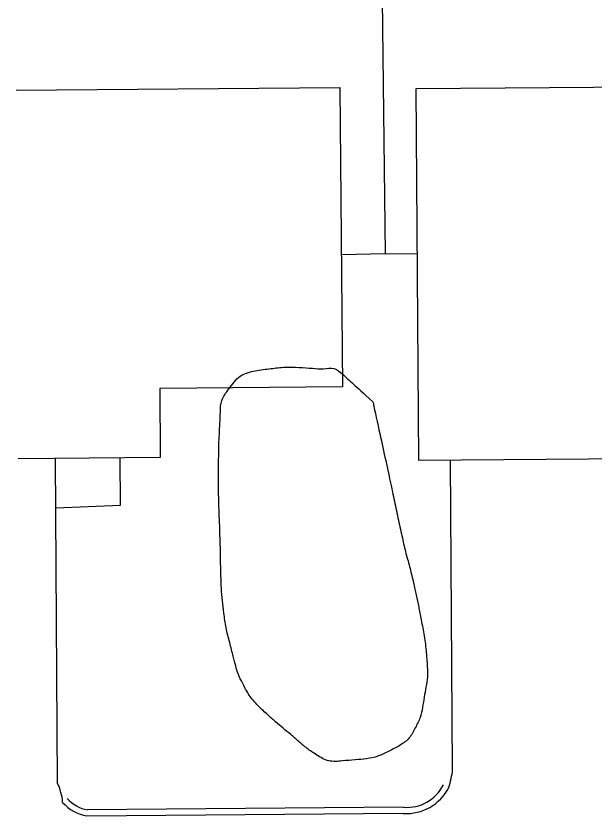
# Model space of a CAD drawing. Extents: x 2145380 to 2156929, y 139568 to 149130.
# Drawn here: x 2150211.5 to 2150268.7, y 145158.5 to 145237.6 of the extents above; entities that cross this region are included whole.
import ezdxf

# ---------------------------------------------------------------- set-up
doc = ezdxf.new("R2010")
doc.units = 0
for name, color, linetype in [('TOPO_Asphalt', 7, 'Continuous'), ('TOPO_Building', 7, 'Continuous'), ('TOPO_Curb Back', 7, 'Continuous'), ('TOPO_Fence', 7, 'Continuous'), ('TOPO_Sidewalk', 7, 'Continuous'), ('TOPO_Tree Line', 7, 'Continuous')]:
    doc.layers.add(name, color=color, linetype=linetype)

msp = doc.modelspace()

# ---------------------------------------------------------------- linework, layer by layer
at = {"layer": 'TOPO_Asphalt'}
for points in [[(2150215.591, 145161.814), (2150215.424, 145193.893)], [(2150254.666, 145163.14), (2150254.463, 145193.695)]]:
    msp.add_lwpolyline(points, dxfattribs=at)
for centre, radius, start, end in [((2150245.753, 145164.126), 8.967, 342.03732, 353.68964), ((2150211.184, 145159.58), 4.94, 3.53739, 26.87706)]:
    msp.add_arc(centre, radius, start, end, dxfattribs=at)
at = {"layer": 'TOPO_Building'}
msp.add_lwpolyline([(2150211.506, 145230.293), (2150243.524, 145230.57), (2150243.78, 145200.966), (2150225.709, 145200.809), (2150225.768, 145193.983), (2150211.723, 145193.861)], dxfattribs=at)
msp.add_lwpolyline([(2150251.054, 145230.448), (2150299.403, 145230.821), (2150299.631, 145201.27), (2150280.635, 145201.123), (2150280.691, 145193.898), (2150251.338, 145193.671)], close=True, dxfattribs=at)
at = {"layer": 'TOPO_Curb Back'}
for points in [[(2150249.806, 145159.402), (2150218.567, 145159.14)], [(2150249.785, 145158.802), (2150218.519, 145158.539)]]:
    msp.add_lwpolyline(points, dxfattribs=at)
for centre, radius, start, end in [((2150250.136, 145163.418), 4.029, 265.30254, 333.61359), ((2150250.136, 145163.418), 4.629, 265.65031, 333.61294), ((2150219.181, 145162.543), 4.058, 220.91751, 260.60238), ((2150219.181, 145162.543), 3.458, 220.91845, 259.77388)]:
    msp.add_arc(centre, radius, start, end, dxfattribs=at)
at = {"layer": 'TOPO_Fence'}
msp.add_line((2150248.007, 145214.127), (2150243.667, 145214.005), dxfattribs=at)
msp.add_lwpolyline([(2150247.703, 145239.325), (2150248.007, 145214.127), (2150251.18, 145214.152)], dxfattribs=at)
at = {"layer": 'TOPO_Sidewalk'}
msp.add_lwpolyline([(2150215.45, 145189.018), (2150221.829, 145189.274), (2150221.788, 145193.948)], dxfattribs=at)
at = {"layer": 'TOPO_Tree Line'}
msp.add_open_spline([(2150246.784, 145199.477), (2150245.774, 145200.4), (2150244.763, 145201.324), (2150243.752, 145202.247), (2150243.029, 145202.907), (2150241.839, 145202.706), (2150240.865, 145202.789), (2150239.492, 145202.906), (2150238.101, 145202.936), (2150236.725, 145202.775), (2150235.165, 145202.593), (2150233.574, 145202.185), (2150232.508, 145200.72), (2150231.715, 145199.632), (2150231.72, 145198.5), (2150231.66, 145197.338), (2150231.607, 145196.293), (2150231.541, 145195.249), (2150231.538, 145194.203), (2150231.534, 145192.702), (2150231.511, 145191.2), (2150231.552, 145189.7), (2150231.586, 145188.469), (2150231.641, 145187.238), (2150231.678, 145186.008), (2150231.716, 145184.753), (2150231.729, 145183.498), (2150231.763, 145182.244), (2150231.796, 145181.035), (2150231.903, 145179.831), (2150232.052, 145178.628), (2150232.236, 145177.141), (2150232.631, 145175.702), (2150232.999, 145174.247), (2150233.22, 145173.376), (2150233.461, 145172.528), (2150233.875, 145171.712), (2150234.511, 145170.457), (2150235.418, 145169.413), (2150236.445, 145168.487), (2150237.169, 145167.834), (2150237.905, 145167.219), (2150238.651, 145166.595), (2150239.487, 145165.896), (2150240.239, 145165.213), (2150241.214, 145164.587), (2150242.369, 145163.846), (2150243.779, 145163.992), (2150245.039, 145164.09), (2150246.167, 145164.178), (2150247.28, 145164.399), (2150248.382, 145164.955), (2150249.495, 145165.517), (2150250.423, 145166.182), (2150250.985, 145167.272), (2150251.494, 145168.259), (2150251.69, 145169.257), (2150251.857, 145170.302), (2150252.015, 145171.284), (2150252.22, 145172.27), (2150252.159, 145173.251), (2150252.059, 145174.895), (2150251.834, 145176.541), (2150251.511, 145178.177), (2150251.277, 145179.365), (2150251.049, 145180.537), (2150250.771, 145181.707), (2150250.418, 145183.2), (2150249.985, 145184.674), (2150249.66, 145186.173), (2150249.257, 145188.031), (2150248.868, 145189.891), (2150248.465, 145191.748), (2150247.905, 145194.324), (2150247.344, 145196.9), (2150246.784, 145199.477), (2150246.784, 145199.477)], degree=3, dxfattribs=at)

doc.saveas('drawing.dxf')
